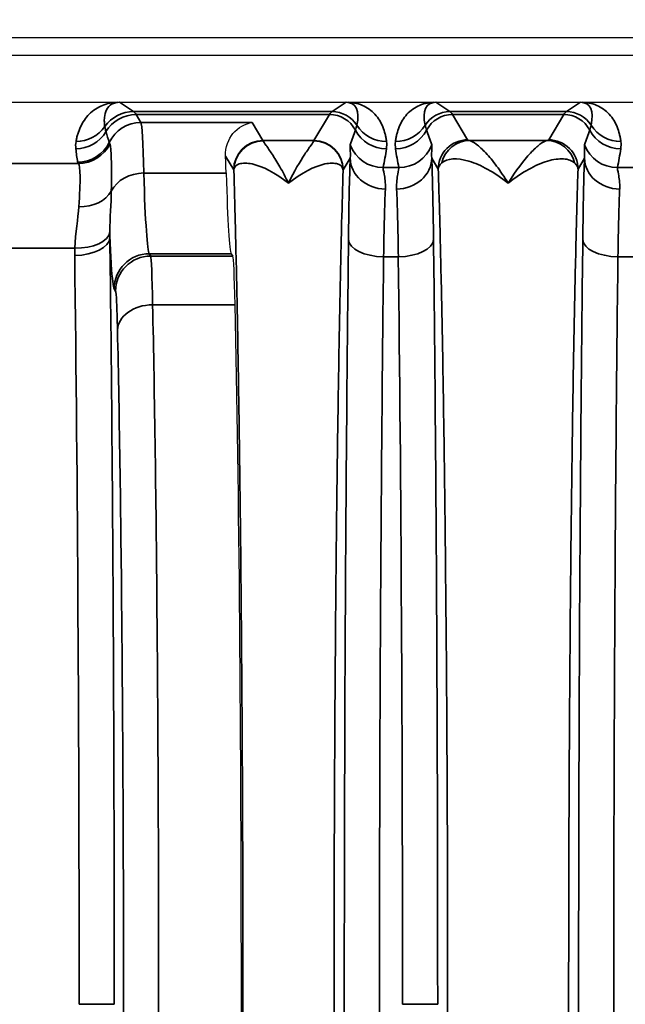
# Model space of a CAD drawing. Header units: millimetres. Extents: x 399 to 6233, y -1870 to 1602.
# Tile 566 of 656: x 5364 to 5375, y 314 to 330. Entities that reach past the tile are written whole.
import ezdxf

# ---------------------------------------------------------------- set-up
doc = ezdxf.new("R2010")
doc.units = ezdxf.units.MM
for name, color, linetype, lineweight in [('AM_5', 3, 'Continuous', 25), ('可見 (ISO)', 7, 'Continuous', 25), ('窄部可見 (ISO)', 7, 'Continuous', 35)]:
    doc.layers.add(name, color=color, linetype=linetype, lineweight=lineweight)
doc.styles.add('尺寸標註', font='romans.shx', dxfattribs={"bigfont": 'CHINESET.SHX'})
doc.dimstyles.new('CNS1$0', dxfattribs={"dimtxt": 2.5, "dimasz": 2.5, "dimexe": 1, "dimexo": 1, "dimgap": 1.5, "dimtad": 1, "dimtoh": 1, "dimdec": 1, "dimdsep": 46, "dimtxsty": '尺寸標註', "dimcen": 0, "dimclrd": 2, "dimclre": 2, "dimclrt": 1, "dimadec": 0, "dimazin": 2, "dimtp": 0.1, "dimtm": 0.1, "dimtfac": 0.71, "dimtdec": 1, "dimtmove": 0, "dimatfit": 0, "dimfxl": 0, "dimlwd": 13, "dimlwe": 13, "dimarcsym": 0})

# ---------------------------------------------------------------- blocks, each defined once
blk = doc.blocks.new('*D297')
at = {"layer": 'AM_5', "color": 2, "lineweight": 13}
for p, q in [((5339.611, 314.595), (5339.611, 341.186)), ((5500.331, 319.807), (5500.331, 341.186)), ((5342.111, 340.186), (5497.831, 340.186))]:
    blk.add_line(p, q, dxfattribs=at)
at = {"layer": 'AM_5', "color": 2, "lineweight": -2}
for points in [[(5342.111, 340.603), (5342.111, 339.77), (5339.611, 340.186)], [(5497.831, 340.603), (5497.831, 339.77), (5500.331, 340.186)]]:
    blk.add_solid(points, dxfattribs=at)
at = {"layer": 'Defpoints', "color": 0, "lineweight": -2}
for p in [(5500.331, 340.186), (5500.331, 318.807), (5339.611, 313.595)]:
    blk.add_point(p, dxfattribs=at)
at = {"layer": 'AM_5', "color": 1, "insert": (5419.971, 342.936), "char_height": 2.5, "attachment_point": 5, "style": '尺寸標註'}
blk.add_mtext('160.7', dxfattribs=at)

msp = doc.modelspace()

# ---------------------------------------------------------------- linework, layer by layer
at = {"layer": '可見 (ISO)'}
for p, q in [((5464.311, 330.095), (5351.311, 330.095)), ((5460.061, 329.795), (5355.561, 329.795)), ((5355.561, 328.995), (5460.061, 328.995)), ((5366.32, 328.345), (5366.32, 328.345)), ((5367.835, 326.408), (5367.86, 326.368))]:
    msp.add_line(p, q, dxfattribs=at)
for centre, major_axis, ratio, start_param, end_param in [((5367.688, 323.651), (0, -5.001), 0.020942, 2.544719, 2.655918), ((5367.841, 334.404), (0, 8), 0.020947, 2.544616, 3.106686), ((5367.857, 323.37), (0, -3), 0.020947, 2.378086, 3.106686), ((5367.661, 313.595), (0, -16.531), 0.020947, 0.763507, 2.378086)]:
    msp.add_ellipse(centre, major_axis=major_axis, ratio=ratio, start_param=start_param, end_param=end_param, dxfattribs=at)
for points, knots in [([(5365.891, 328.995), (5365.898, 328.995), (5365.906, 328.995), (5365.913, 328.995), (5365.919, 328.995), (5365.924, 328.995), (5365.928, 328.995)], [0.00000000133, 0.00000000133, 0.00000000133, 0.00000000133, 0.00002276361, 0.00002276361, 0.00002276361, 0.00004084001, 0.00004084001, 0.00004084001, 0.00004084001]), ([(5369.794, 328.995), (5369.799, 328.995), (5369.806, 328.995), (5369.813, 328.995), (5369.819, 328.995), (5369.824, 328.995), (5369.83, 328.995)], [-0.00000491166, -0.00000491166, -0.00000491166, -0.00000491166, 0.00001772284, 0.00001772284, 0.00001772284, 0.00003506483, 0.00003506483, 0.00003506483, 0.00003506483]), ([(5371.292, 328.995), (5371.299, 328.995), (5371.306, 328.995), (5371.313, 328.995), (5371.319, 328.995), (5371.324, 328.995), (5371.328, 328.995)], [0.00000000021, 0.00000000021, 0.00000000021, 0.00000000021, 0.00002113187, 0.00002113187, 0.00002113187, 0.0000394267, 0.0000394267, 0.0000394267, 0.0000394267]), ([(5373.794, 328.995), (5373.798, 328.995), (5373.803, 328.995), (5373.809, 328.995), (5373.815, 328.995), (5373.823, 328.995), (5373.83, 328.995)], [-0.00000491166, -0.00000491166, -0.00000491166, -0.00000491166, 0.00001268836, 0.00001268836, 0.00001268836, 0.00003478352, 0.00003478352, 0.00003478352, 0.00003478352]), ([(5367.737, 328.074), (5367.731, 328.228), (5367.792, 328.372), (5367.948, 328.566), (5368.08, 328.636), (5368.192, 328.649)], [-0.2170594, -0.2170594, -0.2170594, -0.2170594, -0.1181242, -0.1181242, 0, 0, 0, 0])]:
    msp.add_open_spline(points, degree=3, knots=knots, dxfattribs=at)
at = {"layer": '窄部可見 (ISO)'}
for p, q in [((5365.928, 328.995), (5366.167, 328.836)), ((5369.555, 328.836), (5369.794, 328.995)), ((5371.328, 328.995), (5371.567, 328.836)), ((5373.555, 328.836), (5373.794, 328.995)), ((5366.167, 328.836), (5369.555, 328.836)), ((5371.567, 328.836), (5373.555, 328.836)), ((5369.512, 328.784), (5366.21, 328.784)), ((5366.21, 328.784), (5366.292, 328.649)), ((5366.292, 328.649), (5368.192, 328.649)), ((5368.192, 328.649), (5368.376, 328.341)), ((5369.246, 328.341), (5369.512, 328.784)), ((5373.512, 328.784), (5371.61, 328.784)), ((5371.61, 328.784), (5371.869, 328.354)), ((5373.254, 328.354), (5373.512, 328.784)), ((5368.376, 328.341), (5369.246, 328.341)), ((5371.905, 328.341), (5373.218, 328.341)), ((5367.876, 327.842), (5367.737, 328.074)), ((5369.865, 328.04), (5369.746, 327.842)), ((5371.369, 327.854), (5371.257, 328.04)), ((5373.865, 328.04), (5373.754, 327.854)), ((5363.934, 327.95), (5365.224, 327.95)), ((5370.427, 327.879), (5370.695, 327.879)), ((5374.427, 327.879), (5374.695, 327.879)), ((5366.34, 327.787), (5367.747, 327.787)), ((5365.163, 326.504), (5363.962, 326.504)), ((5367.835, 326.408), (5366.435, 326.408)), ((5366.435, 326.408), (5366.459, 326.368)), ((5366.459, 326.368), (5367.86, 326.368)), ((5370.687, 326.357), (5370.435, 326.357)), ((5374.687, 326.357), (5374.435, 326.357)), ((5365.859, 325.769), (5365.835, 325.809)), ((5367.901, 325.537), (5366.492, 325.537)), ((5365.238, 313.595), (5365.837, 313.595)), ((5370.759, 313.595), (5371.358, 313.595))]:
    msp.add_line(p, q, dxfattribs=at)
for centre, major_axis, ratio, start_param, end_param in [((5369.28, 328.152), (-0.641, -0.802), 0.399262, 2.444096, 3.45076), ((5371.842, 328.152), (0.641, -0.802), 0.399262, 2.832426, 3.839089), ((5373.28, 328.152), (-0.641, -0.802), 0.399262, 2.444096, 3.45076), ((5366.167, 328.236), (0.333, 0.499), 0.999683, 0.588111, 1.548236), ((5366.138, 228.802), (0, 100.043), 0.020817, 6.248286, 6.269226), ((5369.585, 228.802), (0, 100.043), 0.020838, 0.01396, 0.034899), ((5369.555, 328.336), (-0.277, 0.416), 0.999683, 4.688411, 5.695074), ((5371.567, 328.336), (-0.277, -0.416), 0.999683, 3.729704, 4.736367), ((5371.538, 228.802), (0, 100.043), 0.020838, 6.248286, 6.269226), ((5373.585, 228.802), (0, 100.043), 0.020838, 0.01396, 0.034899), ((5373.555, 328.336), (0.277, -0.416), 0.999683, 1.546818, 2.553481), ((5366.21, 328.185), (0.515, 0.309), 0.999172, 1.030857, 2.06212), ((5366.292, 328.049), (0.515, 0.309), 0.999172, 1.030857, 2.149979), ((5366.294, 324.535), (0.005, -4.117), 0.020059, 2.481509, 3.103526), ((5369.512, 328.285), (-0.429, 0.257), 0.999172, 4.17032, 5.252328), ((5371.61, 328.285), (-0.429, -0.257), 0.999172, 4.17245, 5.254458), ((5373.512, 328.285), (0.429, -0.257), 0.999172, 1.028727, 2.110736), ((5365.181, 328.8), (0.596, 0.067), 0.99825, 4.600326, 5.631261), ((5365.184, 328.923), (0.591, -0.105), 0.998218, 4.888081, 5.84797), ((8225.682, 331.054), (-2860.258, -0.716), 0.046839, 0.013782, 0.015139), ((5369.059, 327.529), (-1.006, -2.097), 0.194686, 2.022352, 2.15293), ((5370.483, 328.8), (0.594, -0.083), 0.998238, 3.769539, 4.851199), ((5370.485, 328.923), (0.595, 0.075), 0.998245, 3.58034, 4.5867), ((5370.637, 328.923), (0.595, -0.075), 0.998245, 4.838078, 5.844438), ((5370.639, 328.8), (0.594, 0.083), 0.998238, 4.573579, 5.655239), ((5372.063, 327.529), (1.006, -2.097), 0.194686, 4.130256, 4.260833), ((5373.059, 327.529), (-1.006, -2.097), 0.194686, 2.022352, 2.15293), ((5374.483, 328.8), (-0.594, 0.083), 0.998238, 0.627947, 1.709607), ((5374.485, 328.923), (-0.595, -0.075), 0.998245, 0.438747, 1.445107), ((5365.212, 328.572), (0.593, 0.094), 0.998229, 4.555036, 5.673797), ((5369.923, 320.711), (-4.172, 7.61), 0.009939, 0.048768, 0.091866), ((5368.376, 327.842), (-0.429, -0.257), 0.999172, 4.17245, 5.742515), ((5368.378, 327.836), (-0.482, -0.132), 0.996844, 4.44702, 6.016212), ((5368.374, 325.343), (0, -3), 0.017456, 3.064913, 3.106686), ((5369.248, 325.343), (0, -3), 0.017456, 3.176499, 3.218273), ((5369.244, 327.836), (0.482, -0.132), 0.996844, 0.266973, 1.836165), ((5369.246, 327.842), (-0.429, 0.257), 0.999172, 3.682263, 5.252328), ((5371.905, 327.842), (0.093, 0.491), 0.982993, 0.191203, 1.520008), ((5373.218, 327.842), (-0.093, 0.491), 0.982993, 4.763177, 6.091983), ((5366.056, 327.312), (-0.629, 2.073), 0.310752, 1.035771, 1.153876), ((5365.224, 328.549), (0.462, 0.383), 0.997094, 4.022529, 5.135982), ((5370.427, 328.478), (0.588, -0.12), 0.998201, 3.70106, 4.913253), ((5369.706, 327.446), (0.587, 1.898), 0.297416, 5.033605, 5.211679), ((5371.416, 327.446), (-0.587, 1.898), 0.297416, 1.071506, 1.249581), ((5370.695, 328.478), (0.588, 0.12), 0.998201, 4.511525, 5.723718), ((5374.427, 328.478), (-0.588, 0.12), 0.998201, 0.559467, 1.77166), ((5373.706, 327.446), (0.587, 1.898), 0.297416, 5.033605, 5.211679), ((5375.282, 327.978), (-10.07, 0), 0.058758, 0.009209, 0.048451), ((5369.891, 325.363), (-0.007, -3.096), 0.02085, 3.667868, 4.283101), ((5370.465, 328.04), (-0.6, 0.023), 0.876399, 0.0435, 1.604216), ((5370.657, 328.04), (0.6, 0.023), 0.876399, 4.678969, 6.239685), ((5371.231, 325.363), (0.007, -3.096), 0.02085, 2.000085, 2.615317), ((5373.891, 325.363), (-0.007, -3.096), 0.02085, 3.667868, 4.283101), ((5374.465, 328.04), (-0.6, 0.023), 0.876399, 0.0435, 1.604216), ((5367.872, 326.103), (0.002, 1.74), 0.025228, 6.191179, 6.241258), ((5369.75, 326.09), (-0.002, 1.753), 0.025123, 0.041761, 0.091645), ((5366.34, 327.291), (0.6, 0.018), 0.826915, 1.545318, 2.720266), ((5366.441, 334.407), (0, -8.003), 0.022512, 5.68634, 6.248297), ((5365.233, 327.663), (0.599, -0.031), 0.751758, 4.750994, 5.926954), ((5370.491, 325.283), (0.007, 2.58), 0.02502, 0.526295, 1.141522), ((5370.631, 325.283), (-0.007, 2.58), 0.02502, 5.141663, 5.756891), ((5374.491, 325.283), (0.007, 2.58), 0.02502, 0.526295, 1.141522), ((5365.162, 326.687), (0.6, 0.007), 0.511389, 4.706014, 6.258813), ((5365.163, 326.814), (0.6, -0.017), 0.516223, 4.726998, 6.223647), ((5370.435, 326.652), (-0.6, 0.007), 0.49083, 0.024039, 1.576589), ((5370.687, 326.652), (0.6, 0.007), 0.49083, 4.706597, 6.259146), ((5374.435, 326.652), (-0.6, 0.007), 0.49083, 0.024039, 1.576589), ((5364.701, 313.595), (0, 25), 0.02145, 4.712389, 5.249223), ((5366.435, 325.809), (0.515, 0.309), 0.999172, 1.030857, 2.600922), ((5366.459, 325.769), (0.515, 0.309), 0.999172, 1.030857, 2.600922), ((5370.201, 313.595), (0, 26), 0.02143, 4.712389, 5.225461), ((5366.492, 325.104), (-0.6, -0.013), 0.722333, 4.696582, 6.252897)]:
    msp.add_ellipse(centre, major_axis=major_axis, ratio=ratio, start_param=start_param, end_param=end_param, dxfattribs=at)
for points, knots in [([(5365.184, 328.324), (5365.188, 328.347), (5365.192, 328.368), (5365.197, 328.389), (5365.202, 328.41), (5365.208, 328.431), (5365.214, 328.452), (5365.227, 328.494), (5365.243, 328.535), (5365.261, 328.574), (5365.299, 328.656), (5365.348, 328.73), (5365.409, 328.791), (5365.474, 328.857), (5365.552, 328.908), (5365.637, 328.942), (5365.717, 328.974), (5365.803, 328.991), (5365.891, 328.995)], [2.1824074, 2.1824074, 2.1824074, 2.1824074, 2.2367975, 2.2367975, 2.2367975, 2.2916359, 2.2916359, 2.2916359, 2.402879, 2.402879, 2.402879, 2.6334858, 2.6334858, 2.6334858, 2.8796968, 2.8796968, 2.8796968, 3.1108341, 3.1108341, 3.1108341, 3.1108341]), ([(5365.928, 328.995), (5365.878, 328.995), (5365.831, 328.984), (5365.792, 328.961), (5365.755, 328.94), (5365.726, 328.909), (5365.705, 328.868), (5365.685, 328.83), (5365.674, 328.784), (5365.669, 328.734), (5365.667, 328.71), (5365.667, 328.684), (5365.668, 328.659), (5365.668, 328.646), (5365.669, 328.633), (5365.671, 328.62), (5365.672, 328.607), (5365.673, 328.593), (5365.675, 328.579)], [3.1406534, 3.1406534, 3.1406534, 3.1406534, 3.4037713, 3.4037713, 3.4037713, 3.6494301, 3.6494301, 3.6494301, 3.8799624, 3.8799624, 3.8799624, 3.9913262, 3.9913262, 3.9913262, 4.0462634, 4.0462634, 4.0462634, 4.1007779, 4.1007779, 4.1007779, 4.1007779]), ([(5369.83, 328.995), (5369.866, 328.993), (5369.903, 328.989), (5369.938, 328.982), (5369.985, 328.973), (5370.031, 328.96), (5370.074, 328.941), (5370.155, 328.906), (5370.228, 328.854), (5370.288, 328.789), (5370.345, 328.727), (5370.389, 328.653), (5370.422, 328.573), (5370.437, 328.534), (5370.45, 328.494), (5370.461, 328.453), (5370.466, 328.433), (5370.47, 328.412), (5370.474, 328.391), (5370.478, 328.37), (5370.482, 328.347), (5370.485, 328.324)], [3.1737609, 3.1737609, 3.1737609, 3.1737609, 3.2784434, 3.2784434, 3.2784434, 3.4153698, 3.4153698, 3.4153698, 3.6706773, 3.6706773, 3.6706773, 3.9118795, 3.9118795, 3.9118795, 4.0298953, 4.0298953, 4.0298953, 4.0886311, 4.0886311, 4.0886311, 4.1473165, 4.1473165, 4.1473165, 4.1473165]), ([(5370.637, 328.324), (5370.64, 328.347), (5370.644, 328.37), (5370.648, 328.391), (5370.652, 328.412), (5370.656, 328.433), (5370.662, 328.453), (5370.672, 328.494), (5370.685, 328.534), (5370.701, 328.573), (5370.733, 328.653), (5370.778, 328.727), (5370.834, 328.789), (5370.894, 328.854), (5370.967, 328.906), (5371.048, 328.941), (5371.091, 328.96), (5371.137, 328.973), (5371.184, 328.982), (5371.22, 328.989), (5371.256, 328.993), (5371.292, 328.995)], [2.1358688, 2.1358688, 2.1358688, 2.1358688, 2.1945542, 2.1945542, 2.1945542, 2.25329, 2.25329, 2.25329, 2.3713058, 2.3713058, 2.3713058, 2.612508, 2.612508, 2.612508, 2.8678155, 2.8678155, 2.8678155, 3.004742, 3.004742, 3.004742, 3.1094244, 3.1094244, 3.1094244, 3.1094244]), ([(5373.83, 328.995), (5373.866, 328.993), (5373.903, 328.989), (5373.938, 328.982), (5373.985, 328.973), (5374.031, 328.96), (5374.074, 328.941), (5374.155, 328.906), (5374.228, 328.854), (5374.288, 328.789), (5374.345, 328.727), (5374.389, 328.653), (5374.422, 328.573), (5374.437, 328.534), (5374.45, 328.494), (5374.461, 328.453), (5374.466, 328.433), (5374.47, 328.412), (5374.474, 328.391), (5374.478, 328.37), (5374.482, 328.347), (5374.485, 328.324)], [0.0321682, 0.0321682, 0.0321682, 0.0321682, 0.1368507, 0.1368507, 0.1368507, 0.2737771, 0.2737771, 0.2737771, 0.5290847, 0.5290847, 0.5290847, 0.7702868, 0.7702868, 0.7702868, 0.8883026, 0.8883026, 0.8883026, 0.9470384, 0.9470384, 0.9470384, 1.0057239, 1.0057239, 1.0057239, 1.0057239]), ([(5365.675, 328.579), (5365.677, 328.565), (5365.681, 328.549), (5365.685, 328.532), (5365.688, 328.52), (5365.692, 328.506), (5365.696, 328.492)], [0, 0, 0, 0, 0.00120001, 0.00120001, 0.00120001, 0.00208952, 0.00208952, 0.00208952, 0.00208952]), ([(5369.953, 328.519), (5369.958, 328.534), (5369.963, 328.549), (5369.967, 328.562), (5369.971, 328.577), (5369.975, 328.59), (5369.978, 328.603)], [0, 0, 0, 0, 0.001000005, 0.001000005, 0.001000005, 0.002089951, 0.002089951, 0.002089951, 0.002089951]), ([(5371.144, 328.603), (5371.147, 328.591), (5371.15, 328.579), (5371.154, 328.566), (5371.159, 328.551), (5371.164, 328.536), (5371.169, 328.519)], [0, 0, 0, 0, 0.001000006, 0.001000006, 0.001000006, 0.00208995, 0.00208995, 0.00208995, 0.00208995]), ([(5373.953, 328.519), (5373.958, 328.534), (5373.963, 328.549), (5373.967, 328.562), (5373.971, 328.577), (5373.975, 328.59), (5373.978, 328.603)], [0, 0, 0, 0, 0.001000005, 0.001000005, 0.001000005, 0.002089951, 0.002089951, 0.002089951, 0.002089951]), ([(5368.378, 328.334), (5368.381, 328.322), (5368.4, 328.296), (5368.428, 328.258), (5368.456, 328.219), (5368.492, 328.168), (5368.533, 328.107), (5368.573, 328.046), (5368.618, 327.974), (5368.665, 327.891), (5368.712, 327.809), (5368.762, 327.715), (5368.811, 327.613)], [0, 0, 0, 0, 0.000490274, 0.000490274, 0.000490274, 0.000980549, 0.000980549, 0.000980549, 0.001470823, 0.001470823, 0.001470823, 0.001961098, 0.001961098, 0.001961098, 0.001961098]), ([(5368.811, 327.613), (5368.909, 327.818), (5369.008, 327.984), (5369.13, 328.168), (5369.167, 328.219), (5369.222, 328.296), (5369.241, 328.322), (5369.244, 328.334)], [-0.000011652, -0.000011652, -0.000011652, -0.000011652, 0.00097581, 0.00097581, 0.001469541, 0.001469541, 0.001963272, 0.001963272, 0.001963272, 0.001963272]), ([(5371.869, 328.354), (5371.738, 328.354), (5371.608, 328.3), (5371.515, 328.208), (5371.423, 328.115), (5371.369, 327.985), (5371.369, 327.854)], [0, 0, 0, 0, 0.5, 0.5, 0.5, 1, 1, 1, 1]), ([(5371.905, 328.341), (5371.932, 328.335), (5371.971, 328.313), (5372.018, 328.278), (5372.066, 328.242), (5372.121, 328.191), (5372.179, 328.129), (5372.238, 328.067), (5372.3, 327.992), (5372.364, 327.906), (5372.428, 327.82), (5372.495, 327.721), (5372.561, 327.613)], [0, 0, 0, 0, 0.000534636, 0.000534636, 0.000534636, 0.001069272, 0.001069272, 0.001069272, 0.001603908, 0.001603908, 0.001603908, 0.002138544, 0.002138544, 0.002138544, 0.002138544]), ([(5372.561, 327.613), (5372.694, 327.831), (5372.826, 328.004), (5373.002, 328.191), (5373.057, 328.242), (5373.151, 328.313), (5373.19, 328.335), (5373.218, 328.341)], [-0.000011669, -0.000011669, -0.000011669, -0.000011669, 0.001066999, 0.001066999, 0.001606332, 0.001606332, 0.002145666, 0.002145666, 0.002145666, 0.002145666]), ([(5373.254, 328.354), (5373.384, 328.354), (5373.514, 328.3), (5373.607, 328.208), (5373.7, 328.115), (5373.753, 327.985), (5373.754, 327.854)], [0, 0, 0, 0, 0.5, 0.5, 0.5, 1, 1, 1, 1]), ([(5365.761, 328.286), (5365.775, 328.254), (5365.784, 328.167), (5365.787, 328.031), (5365.791, 327.895), (5365.79, 327.706), (5365.787, 327.477)], [0, 0, 0, 0, 0.001126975, 0.001126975, 0.001126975, 0.002257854, 0.002257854, 0.002257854, 0.002257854]), ([(5369.865, 328.04), (5369.87, 328.105), (5369.866, 328.155), (5369.864, 328.193), (5369.864, 328.193), (5369.864, 328.194), (5369.864, 328.195), (5369.862, 328.232), (5369.861, 328.257), (5369.865, 328.268)], [0, 0, 0, 0, 0.000759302, 0.000759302, 0.000759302, 0.000774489, 0.000774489, 0.000774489, 0.001548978, 0.001548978, 0.001548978, 0.001548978]), ([(5371.257, 328.268), (5371.261, 328.257), (5371.26, 328.232), (5371.258, 328.195), (5371.258, 328.194), (5371.258, 328.193), (5371.258, 328.192), (5371.256, 328.155), (5371.252, 328.105), (5371.257, 328.04)], [0, 0, 0, 0, 0.000774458, 0.000774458, 0.000774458, 0.000793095, 0.000793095, 0.000793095, 0.001548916, 0.001548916, 0.001548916, 0.001548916]), ([(5373.865, 328.04), (5373.87, 328.105), (5373.866, 328.155), (5373.864, 328.193), (5373.864, 328.193), (5373.864, 328.194), (5373.864, 328.195), (5373.862, 328.232), (5373.861, 328.257), (5373.865, 328.268)], [0, 0, 0, 0, 0.000759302, 0.000759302, 0.000759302, 0.000774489, 0.000774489, 0.000774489, 0.001548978, 0.001548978, 0.001548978, 0.001548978]), ([(5368.811, 327.613), (5368.588, 327.792), (5368.366, 327.904), (5368.191, 327.941), (5368.103, 327.96), (5368.027, 327.96), (5367.972, 327.942), (5367.917, 327.924), (5367.882, 327.888), (5367.878, 327.836)], [-0.000011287, -0.000011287, -0.000011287, -0.000011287, 0.001050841, 0.001050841, 0.001050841, 0.001581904, 0.001581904, 0.001581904, 0.002112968, 0.002112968, 0.002112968, 0.002112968]), ([(5369.744, 327.836), (5369.74, 327.888), (5369.706, 327.924), (5369.65, 327.942), (5369.595, 327.96), (5369.519, 327.96), (5369.432, 327.941), (5369.258, 327.904), (5369.034, 327.792), (5368.811, 327.613)], [-0.00000006, -0.00000006, -0.00000006, -0.00000006, 0.000531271, 0.000531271, 0.000531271, 0.001062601, 0.001062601, 0.001062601, 0.002125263, 0.002125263, 0.002125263, 0.002125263]), ([(5372.561, 327.613), (5372.326, 327.801), (5372.093, 327.929), (5371.89, 327.989), (5371.686, 328.05), (5371.515, 328.041), (5371.427, 327.958)], [-0.00001122, -0.00001122, -0.00001122, -0.00001122, 0.001104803, 0.001104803, 0.001104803, 0.002220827, 0.002220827, 0.002220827, 0.002220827]), ([(5373.695, 327.958), (5373.651, 328), (5373.586, 328.023), (5373.507, 328.028), (5373.428, 328.033), (5373.334, 328.02), (5373.233, 327.99), (5373.032, 327.93), (5372.797, 327.801), (5372.561, 327.613)], [0, 0, 0, 0, 0.000558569, 0.000558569, 0.000558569, 0.001117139, 0.001117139, 0.001117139, 0.002234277, 0.002234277, 0.002234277, 0.002234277]), ([(5365.233, 327.212), (5365.246, 327.427), (5365.255, 327.605), (5365.254, 327.855), (5365.243, 327.93), (5365.224, 327.95)], [0.000931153, 0.000931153, 0.000931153, 0.000931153, 0.001928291, 0.001928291, 0.002925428, 0.002925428, 0.002925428, 0.002925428]), ([(5367.878, 299.354), (5367.887, 299.639), (5367.895, 299.942), (5367.903, 300.255), (5367.906, 300.388), (5367.91, 300.525), (5367.913, 300.665), (5367.924, 301.132), (5367.934, 301.63), (5367.944, 302.153), (5367.953, 302.675), (5367.962, 303.222), (5367.97, 303.792), (5367.978, 304.363), (5367.986, 304.96), (5367.993, 305.575), (5367.995, 305.787), (5367.997, 306.002), (5367.999, 306.219), (5368.003, 306.629), (5368.007, 307.046), (5368.01, 307.47), (5368.015, 308.119), (5368.02, 308.786), (5368.023, 309.466), (5368.03, 310.827), (5368.034, 312.204), (5368.034, 313.595), (5368.034, 314.985), (5368.03, 316.362), (5368.023, 317.723), (5368.02, 318.404), (5368.015, 319.071), (5368.01, 319.719), (5368.007, 320.143), (5368.003, 320.561), (5367.999, 320.971), (5367.997, 321.187), (5367.995, 321.402), (5367.993, 321.615), (5367.986, 322.23), (5367.978, 322.827), (5367.97, 323.397), (5367.962, 323.968), (5367.953, 324.514), (5367.944, 325.037), (5367.934, 325.559), (5367.924, 326.057), (5367.913, 326.524), (5367.91, 326.664), (5367.906, 326.801), (5367.903, 326.935), (5367.895, 327.247), (5367.887, 327.55), (5367.878, 327.836)], [0.0264933, 0.0264933, 0.0264933, 0.0264933, 0.0679433, 0.0679433, 0.0679433, 0.0856819, 0.0856819, 0.0856819, 0.1448706, 0.1448706, 0.1448706, 0.2040592, 0.2040592, 0.2040592, 0.2632479, 0.2632479, 0.2632479, 0.2837247, 0.2837247, 0.2837247, 0.3224365, 0.3224365, 0.3224365, 0.3816251, 0.3816251, 0.3816251, 0.5, 0.5, 0.5, 0.6183797, 0.6183797, 0.6183797, 0.6775684, 0.6775684, 0.6775684, 0.7162875, 0.7162875, 0.7162875, 0.736757, 0.736757, 0.736757, 0.7959457, 0.7959457, 0.7959457, 0.8551343, 0.8551343, 0.8551343, 0.914323, 0.914323, 0.914323, 0.9320642, 0.9320642, 0.9320642, 0.9735116, 0.9735116, 0.9735116, 0.9735116]), ([(5369.744, 327.836), (5369.735, 327.55), (5369.727, 327.247), (5369.719, 326.935), (5369.716, 326.801), (5369.713, 326.664), (5369.709, 326.524), (5369.698, 326.057), (5369.688, 325.559), (5369.679, 325.037), (5369.669, 324.514), (5369.66, 323.968), (5369.652, 323.397), (5369.644, 322.827), (5369.636, 322.23), (5369.63, 321.615), (5369.627, 321.402), (5369.625, 321.187), (5369.623, 320.971), (5369.619, 320.561), (5369.615, 320.144), (5369.612, 319.719), (5369.607, 319.071), (5369.603, 318.404), (5369.599, 317.723), (5369.592, 316.362), (5369.589, 314.985), (5369.589, 313.595), (5369.589, 312.204), (5369.592, 310.828), (5369.599, 309.466), (5369.603, 308.785), (5369.607, 308.119), (5369.612, 307.47), (5369.615, 307.046), (5369.619, 306.629), (5369.623, 306.219), (5369.625, 306.002), (5369.627, 305.788), (5369.63, 305.575), (5369.636, 304.96), (5369.644, 304.363), (5369.652, 303.792), (5369.66, 303.222), (5369.669, 302.675), (5369.679, 302.153), (5369.688, 301.63), (5369.698, 301.132), (5369.709, 300.665), (5369.713, 300.525), (5369.716, 300.388), (5369.719, 300.255), (5369.727, 299.942), (5369.735, 299.639), (5369.744, 299.353)], [0.0264933, 0.0264933, 0.0264933, 0.0264933, 0.0679433, 0.0679433, 0.0679433, 0.0856819, 0.0856819, 0.0856819, 0.1448706, 0.1448706, 0.1448706, 0.2040592, 0.2040592, 0.2040592, 0.2632479, 0.2632479, 0.2632479, 0.2837247, 0.2837247, 0.2837247, 0.3224365, 0.3224365, 0.3224365, 0.3816251, 0.3816251, 0.3816251, 0.5, 0.5, 0.5, 0.6183797, 0.6183797, 0.6183797, 0.6775684, 0.6775684, 0.6775684, 0.7162875, 0.7162875, 0.7162875, 0.736757, 0.736757, 0.736757, 0.7959457, 0.7959457, 0.7959457, 0.8551343, 0.8551343, 0.8551343, 0.914323, 0.914323, 0.914323, 0.9320642, 0.9320642, 0.9320642, 0.9735116, 0.9735116, 0.9735116, 0.9735116]), ([(5370.427, 327.879), (5370.424, 327.866), (5370.433, 327.829), (5370.456, 327.707), (5370.47, 327.622), (5370.465, 327.514)], [0, 0, 0, 0, 0.000661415, 0.000661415, 0.001322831, 0.001322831, 0.001322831, 0.001322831]), ([(5370.657, 327.514), (5370.652, 327.622), (5370.666, 327.705), (5370.689, 327.828), (5370.698, 327.866), (5370.695, 327.879)], [0, 0, 0, 0, 0.000661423, 0.000661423, 0.001322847, 0.001322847, 0.001322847, 0.001322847]), ([(5371.369, 299.335), (5371.379, 299.682), (5371.39, 300.055), (5371.4, 300.444), (5371.401, 300.507), (5371.403, 300.571), (5371.404, 300.637), (5371.416, 301.101), (5371.426, 301.597), (5371.436, 302.115), (5371.446, 302.634), (5371.455, 303.178), (5371.463, 303.748), (5371.472, 304.317), (5371.479, 304.915), (5371.486, 305.531), (5371.489, 305.792), (5371.492, 306.056), (5371.494, 306.323), (5371.498, 306.687), (5371.501, 307.056), (5371.504, 307.432), (5371.51, 308.083), (5371.514, 308.753), (5371.518, 309.438), (5371.525, 310.808), (5371.528, 312.194), (5371.528, 313.595), (5371.528, 314.996), (5371.525, 316.381), (5371.518, 317.751), (5371.512, 318.832), (5371.504, 319.871), (5371.494, 320.867), (5371.492, 321.134), (5371.489, 321.398), (5371.486, 321.658), (5371.479, 322.275), (5371.472, 322.872), (5371.463, 323.442), (5371.455, 324.011), (5371.446, 324.555), (5371.436, 325.074), (5371.426, 325.593), (5371.416, 326.089), (5371.404, 326.553), (5371.403, 326.618), (5371.401, 326.682), (5371.4, 326.746), (5371.39, 327.134), (5371.379, 327.507), (5371.369, 327.854)], [0.0267397, 0.0267397, 0.0267397, 0.0267397, 0.0775919, 0.0775919, 0.0775919, 0.0858976, 0.0858976, 0.0858976, 0.1450554, 0.1450554, 0.1450554, 0.2042133, 0.2042133, 0.2042133, 0.2633711, 0.2633711, 0.2633711, 0.2884173, 0.2884173, 0.2884173, 0.322529, 0.322529, 0.322529, 0.3816868, 0.3816868, 0.3816868, 0.5, 0.5, 0.5, 0.6183182, 0.6183182, 0.6183182, 0.7115983, 0.7115983, 0.7115983, 0.7366339, 0.7366339, 0.7366339, 0.7957918, 0.7957918, 0.7957918, 0.8549496, 0.8549496, 0.8549496, 0.9141075, 0.9141075, 0.9141075, 0.9224155, 0.9224155, 0.9224155, 0.9732653, 0.9732653, 0.9732653, 0.9732653]), ([(5373.754, 327.854), (5373.743, 327.507), (5373.732, 327.134), (5373.723, 326.746), (5373.721, 326.682), (5373.719, 326.618), (5373.718, 326.553), (5373.707, 326.089), (5373.696, 325.593), (5373.686, 325.074), (5373.676, 324.555), (5373.667, 324.011), (5373.659, 323.442), (5373.651, 322.872), (5373.643, 322.275), (5373.636, 321.659), (5373.633, 321.398), (5373.63, 321.134), (5373.628, 320.867), (5373.624, 320.503), (5373.621, 320.133), (5373.618, 319.758), (5373.613, 319.106), (5373.608, 318.436), (5373.605, 317.751), (5373.597, 316.382), (5373.594, 314.996), (5373.594, 313.595), (5373.594, 312.194), (5373.597, 310.808), (5373.605, 309.438), (5373.61, 308.358), (5373.618, 307.318), (5373.628, 306.323), (5373.63, 306.056), (5373.633, 305.792), (5373.636, 305.531), (5373.643, 304.915), (5373.651, 304.317), (5373.659, 303.748), (5373.667, 303.178), (5373.676, 302.634), (5373.686, 302.116), (5373.696, 301.597), (5373.707, 301.101), (5373.718, 300.637), (5373.719, 300.571), (5373.721, 300.507), (5373.723, 300.444), (5373.732, 300.055), (5373.743, 299.682), (5373.754, 299.335)], [0.0267397, 0.0267397, 0.0267397, 0.0267397, 0.0775919, 0.0775919, 0.0775919, 0.0858976, 0.0858976, 0.0858976, 0.1450554, 0.1450554, 0.1450554, 0.2042133, 0.2042133, 0.2042133, 0.2633711, 0.2633711, 0.2633711, 0.2884173, 0.2884173, 0.2884173, 0.322529, 0.322529, 0.322529, 0.3816868, 0.3816868, 0.3816868, 0.5, 0.5, 0.5, 0.6183182, 0.6183182, 0.6183182, 0.7115983, 0.7115983, 0.7115983, 0.7366339, 0.7366339, 0.7366339, 0.7957918, 0.7957918, 0.7957918, 0.8549496, 0.8549496, 0.8549496, 0.9141075, 0.9141075, 0.9141075, 0.9224155, 0.9224155, 0.9224155, 0.9732653, 0.9732653, 0.9732653, 0.9732653]), ([(5373.754, 327.854), (5373.753, 327.855), (5373.753, 327.858), (5373.753, 327.86), (5373.753, 327.862), (5373.752, 327.865), (5373.752, 327.867), (5373.751, 327.871), (5373.75, 327.876), (5373.748, 327.88), (5373.746, 327.889), (5373.742, 327.897), (5373.737, 327.906), (5373.727, 327.924), (5373.714, 327.941), (5373.695, 327.958)], [-0.00000006, -0.00000006, -0.00000006, -0.00000006, 0.0000257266, 0.0000257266, 0.0000257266, 0.0000544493, 0.0000544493, 0.0000544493, 0.000111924, 0.000111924, 0.000111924, 0.0002271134, 0.0002271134, 0.0002271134, 0.0004594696, 0.0004594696, 0.0004594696, 0.0004594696]), ([(5374.427, 327.879), (5374.424, 327.866), (5374.433, 327.829), (5374.456, 327.707), (5374.47, 327.622), (5374.465, 327.514)], [0, 0, 0, 0, 0.000661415, 0.000661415, 0.001322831, 0.001322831, 0.001322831, 0.001322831]), ([(5365.762, 326.687), (5365.787, 324.719), (5365.806, 322.592), (5365.818, 320.384), (5365.831, 318.176), (5365.837, 315.885), (5365.837, 313.595)], [5.7463508, 5.7463508, 5.7463508, 5.7463508, 6.0147681, 6.0147681, 6.0147681, 6.2831853, 6.2831853, 6.2831853, 6.2831853]), ([(5365.835, 325.809), (5365.819, 325.837), (5365.802, 325.978), (5365.786, 326.229), (5365.778, 326.356), (5365.77, 326.509), (5365.762, 326.687)], [1.6057029, 1.6057029, 1.6057029, 1.6057029, 1.8865079, 1.8865079, 1.8865079, 2.0280663, 2.0280663, 2.0280663, 2.0280663]), ([(5369.836, 300.538), (5369.812, 302.52), (5369.794, 304.645), (5369.782, 306.845), (5369.77, 309.046), (5369.764, 311.32), (5369.764, 313.595), (5369.764, 315.869), (5369.77, 318.144), (5369.782, 320.344), (5369.794, 322.544), (5369.812, 324.67), (5369.836, 326.652)], [2.628521, 2.628521, 2.628521, 2.628521, 2.885057, 2.885057, 2.885057, 3.141593, 3.141593, 3.141593, 3.398129, 3.398129, 3.398129, 3.654665, 3.654665, 3.654665, 3.654665]), ([(5371.287, 326.652), (5371.31, 324.67), (5371.328, 322.544), (5371.34, 320.344), (5371.352, 318.144), (5371.358, 315.869), (5371.358, 313.595)], [5.7701132, 5.7701132, 5.7701132, 5.7701132, 6.0266493, 6.0266493, 6.0266493, 6.2831853, 6.2831853, 6.2831853, 6.2831853]), ([(5373.836, 300.538), (5373.812, 302.52), (5373.794, 304.645), (5373.782, 306.845), (5373.77, 309.046), (5373.764, 311.32), (5373.764, 313.595), (5373.764, 315.869), (5373.77, 318.144), (5373.782, 320.344), (5373.794, 322.544), (5373.812, 324.67), (5373.836, 326.652)], [2.628521, 2.628521, 2.628521, 2.628521, 2.885057, 2.885057, 2.885057, 3.141593, 3.141593, 3.141593, 3.398129, 3.398129, 3.398129, 3.654665, 3.654665, 3.654665, 3.654665]), ([(5370.435, 326.357), (5370.412, 324.42), (5370.394, 322.342), (5370.37, 318.041), (5370.364, 315.818), (5370.364, 311.371), (5370.37, 309.148), (5370.394, 304.847), (5370.412, 302.77), (5370.435, 300.832)], [2.628521, 2.628521, 2.628521, 2.628521, 2.885057, 2.885057, 3.141593, 3.141593, 3.398129, 3.398129, 3.654665, 3.654665, 3.654665, 3.654665]), ([(5374.435, 326.357), (5374.412, 324.42), (5374.394, 322.342), (5374.37, 318.041), (5374.364, 315.818), (5374.364, 311.371), (5374.37, 309.148), (5374.394, 304.847), (5374.412, 302.77), (5374.435, 300.832)], [2.628521, 2.628521, 2.628521, 2.628521, 2.885057, 2.885057, 3.141593, 3.141593, 3.398129, 3.398129, 3.654665, 3.654665, 3.654665, 3.654665]), ([(5365.892, 325.104), (5365.888, 325.305), (5365.883, 325.468), (5365.872, 325.695), (5365.866, 325.758), (5365.859, 325.769)], [3.9488824, 3.9488824, 3.9488824, 3.9488824, 4.3131824, 4.3131824, 4.6774824, 4.6774824, 4.6774824, 4.6774824]), ([(5366.492, 325.537), (5366.509, 324.768), (5366.523, 323.918), (5366.536, 323.004), (5366.549, 322.089), (5366.56, 321.111), (5366.568, 320.088), (5366.577, 319.065), (5366.584, 317.998), (5366.588, 316.909), (5366.593, 315.819), (5366.595, 314.707), (5366.595, 313.595), (5366.595, 312.483), (5366.593, 311.371), (5366.588, 310.281), (5366.584, 309.191), (5366.577, 308.124), (5366.568, 307.102), (5366.56, 306.079), (5366.549, 305.1), (5366.536, 304.186), (5366.523, 303.272), (5366.509, 302.421), (5366.492, 301.652)], [2.334303, 2.334303, 2.334303, 2.334303, 2.536125, 2.536125, 2.536125, 2.737948, 2.737948, 2.737948, 2.93977, 2.93977, 2.93977, 3.141593, 3.141593, 3.141593, 3.343415, 3.343415, 3.343415, 3.545238, 3.545238, 3.545238, 3.74706, 3.74706, 3.74706, 3.948882, 3.948882, 3.948882, 3.948882]), ([(5365.892, 302.086), (5365.909, 302.827), (5365.923, 303.646), (5365.949, 305.409), (5365.96, 306.352), (5365.977, 308.323), (5365.984, 309.351), (5365.993, 311.451), (5365.995, 312.523), (5365.995, 314.667), (5365.993, 315.738), (5365.984, 317.838), (5365.977, 318.867), (5365.96, 320.838), (5365.949, 321.781), (5365.923, 323.543), (5365.909, 324.363), (5365.892, 325.104)], [2.334303, 2.334303, 2.334303, 2.334303, 2.536125, 2.536125, 2.737948, 2.737948, 2.93977, 2.93977, 3.141593, 3.141593, 3.343415, 3.343415, 3.545238, 3.545238, 3.74706, 3.74706, 3.948882, 3.948882, 3.948882, 3.948882])]:
    msp.add_open_spline(points, degree=3, knots=knots, dxfattribs=at)
for points in [[(5365.181, 328.201), (5365.176, 328.242), (5365.177, 328.283), (5365.184, 328.324)], [(5370.485, 328.324), (5370.49, 328.283), (5370.489, 328.242), (5370.483, 328.201)], [(5370.639, 328.201), (5370.634, 328.242), (5370.632, 328.283), (5370.637, 328.324)], [(5371.869, 328.354), (5371.871, 328.35), (5371.883, 328.346), (5371.905, 328.341)], [(5373.218, 328.341), (5373.24, 328.346), (5373.251, 328.35), (5373.254, 328.354)], [(5374.485, 328.324), (5374.49, 328.283), (5374.489, 328.242), (5374.483, 328.201)], [(5371.427, 327.958), (5371.391, 327.924), (5371.372, 327.889), (5371.369, 327.854)], [(5365.787, 327.477), (5365.784, 327.258), (5365.763, 327.029), (5365.761, 326.779)], [(5365.163, 326.504), (5365.172, 326.772), (5365.22, 327.006), (5365.233, 327.212)], [(5365.761, 326.779), (5365.761, 326.748), (5365.761, 326.718), (5365.762, 326.687)], [(5365.162, 326.38), (5365.162, 326.422), (5365.162, 326.463), (5365.163, 326.504)], [(5366.459, 326.368), (5366.471, 326.343), (5366.484, 326.03), (5366.492, 325.537)]]:
    msp.add_open_spline(points, degree=3, dxfattribs=at)

# ---------------------------------------------------------------- dimensions: what is measured, and where the dimension line sits
at = {"layer": 'AM_5'}
dim = msp.add_linear_dim(base=(5500.331, 340.186), p1=(5339.611, 313.595), p2=(5500.331, 318.807), dimstyle='CNS1$0', override={"dimtdec": 3}, dxfattribs=at)
dim.commit()
dim.dimension.update_dxf_attribs({"geometry": '*D297', "text_midpoint": (5419.971, 342.936)})

doc.saveas('drawing.dxf')
